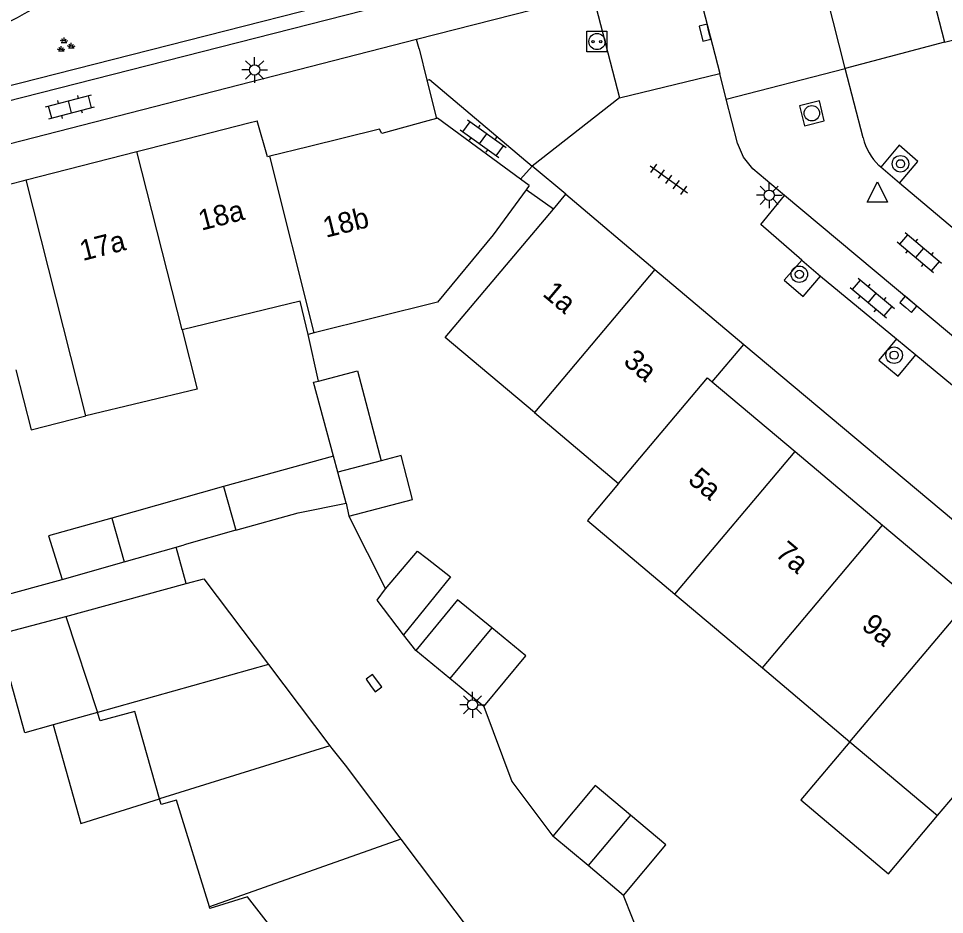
# Model space of a CAD drawing. Extents: x 132998 to 136004, y 396998 to 398512.
# Drawn here: x 134063.55 to 134108.53, y 397467.01 to 397510.5 of the extents above; entities that cross this region are included whole.
import ezdxf

# ---------------------------------------------------------------- set-up
doc = ezdxf.new("R2010")
doc.units = 0
for name, color, linetype in [('gg-afsc-erfafscheiding', 7, 'Continuous'), ('gg-anno-huisnummerreeks BGT', 7, 'Continuous'), ('gg-bbg-bijgebouw', 7, 'Continuous'), ('gg-bbg-gedigitaliseerde bebouwing', 7, 'Continuous'), ('gg-bbg-gedigitaliseerde bijgebouw', 7, 'Continuous'), ('gg-bbg-hoofdgebouw', 7, 'Continuous'), ('gg-bbg-luifel en loopbrug', 7, 'Continuous'), ('gg-bbg-tussenscheiding', 7, 'Continuous'), ('gg-knt-verharding', 7, 'Continuous'), ('gg-knt-verharding nz', 7, 'Continuous'), ('gt-grn-groengrens', 7, 'Continuous'), ('gt-grn-weggrens', 7, 'Continuous'), ('gt-symb-boom', 7, 'Continuous'), ('gt-symb-groenvak', 7, 'Continuous'), ('gt-symb-klinker verharding', 7, 'Continuous'), ('gt-symb-kolk', 7, 'Continuous'), ('gt-symb-laadpunt elektrisch vervoer', 7, 'Continuous'), ('gt-symb-lichtmast', 7, 'Continuous'), ('gt-symb-rioolschacht', 7, 'Continuous'), ('gt-symb-tegel verharding', 7, 'Continuous'), ('gt-symb-waterafsluiter', 7, 'Continuous')]:
    doc.layers.add(name, color=color, linetype=linetype)

# ---------------------------------------------------------------- blocks, each defined once
blk = doc.blocks.new('gt0-KOLK')
at = {"layer": 'gt-symb-kolk'}
blk.add_lwpolyline([(0, 0), (0.375, 0), (0.375, 0.4), (-0.375, 0.4), (-0.375, 0), (0, 0)], dxfattribs=at)
blk = doc.blocks.new('gt0-LMAST')
at = {"layer": 'gt-symb-lichtmast'}
for p, q in [((-0.005, 0.246), (-0.005, 0.621)), ((-0.182, 0.173), (-0.447, 0.438)), ((0.172, 0.173), (0.437, 0.438)), ((-0.255, -0.004), (-0.63, -0.004)), ((-0.182, -0.181), (-0.447, -0.446)), ((-0.005, -0.254), (-0.005, -0.629)), ((0.437, -0.446), (0.172, -0.181)), ((0.245, -0.004), (0.62, -0.004))]:
    blk.add_line(p, q, dxfattribs=at)
blk.add_circle((-0.005, -0.004), 0.25, dxfattribs=at)
blk = doc.blocks.new('gt0-LEV')
at = {"layer": 'gt-symb-laadpunt elektrisch vervoer'}
blk.add_lwpolyline([(-0.486, 0.501), (0.486, 0.501), (0.486, -0.499), (-0.486, -0.499)], close=True, dxfattribs=at)
for centre, radius in [((0, 0), 0.393), ((-0.186, 0), 0.0566), ((0.186, 0), 0.0566)]:
    blk.add_circle(centre, radius, dxfattribs=at)
blk = doc.blocks.new('gt0-KL1')
at = {"layer": 'gt-symb-klinker verharding'}
for p, q in [((-0.5, 0.3), (-0.5, 0.45)), ((0.5, 0.3), (0.5, 0.45)), ((-1.15, 0.3), (1.15, 0.3)), ((-1, -0.3), (-1, 0.3)), ((0, -0.3), (0, 0.3)), ((1, -0.3), (1, 0.3)), ((-1.15, -0.3), (1.15, -0.3)), ((-0.5, -0.45), (-0.5, -0.3)), ((0.5, -0.45), (0.5, -0.3))]:
    blk.add_line(p, q, dxfattribs=at)
blk = doc.blocks.new('gt0-BOOM')
at = {"layer": 'gt-symb-boom'}
for radius in [0.4, 0.2]:
    blk.add_circle((0, 0), radius, dxfattribs=at)
blk = doc.blocks.new('gt0-RS')
at = {"layer": 'gt-symb-rioolschacht'}
blk.add_lwpolyline([(-0.5, -0.5), (0.5, -0.5), (0.5, 0.5), (-0.5, 0.5)], close=True, dxfattribs=at)
blk.add_circle((0, 0), 0.375, dxfattribs=at)
blk = doc.blocks.new('gt0-WAFSL')
at = {"layer": 'gt-symb-waterafsluiter'}
for p, q in [((-0.5, -0.333), (0, 0.667)), ((0, 0.667), (0.5, -0.333)), ((0.5, -0.333), (-0.5, -0.333))]:
    blk.add_line(p, q, dxfattribs=at)
blk = doc.blocks.new('gt0-TEG1')
at = {"layer": 'gt-symb-tegel verharding'}
for p, q in [((-1.125, 0), (1.125, 0)), ((-0.9, -0.25), (-0.9, 0.25)), ((-0.45, -0.25), (-0.45, 0.25)), ((0, -0.25), (0, 0.25)), ((0.45, -0.25), (0.45, 0.25)), ((0.9, -0.25), (0.9, 0.25))]:
    blk.add_line(p, q, dxfattribs=at)
blk = doc.blocks.new('gt0-GRVAK')
at = {"layer": 'gt-symb-groenvak'}
for p, q in [((-0.11, 0.189), (-0.228, 0.24)), ((-0.182, 0.153), (0.088, 0.153)), ((-0.091, 0.211), (-0.156, 0.322)), ((-0.047, 0.214), (-0.047, 0.393)), ((-0.004, 0.211), (0.061, 0.322)), ((0.015, 0.189), (0.133, 0.24)), ((0.262, -0.052), (0.197, 0.059)), ((0.305, -0.049), (0.305, 0.13)), ((0.349, -0.052), (0.414, 0.059)), ((-0.245, -0.228), (-0.363, -0.177)), ((-0.318, -0.264), (-0.047, -0.264)), ((-0.226, -0.206), (-0.291, -0.095)), ((-0.183, -0.203), (-0.183, -0.024)), ((-0.139, -0.206), (-0.074, -0.095)), ((-0.12, -0.228), (-0.002, -0.177)), ((0.243, -0.074), (0.125, -0.023)), ((0.17, -0.11), (0.441, -0.11)), ((0.368, -0.074), (0.486, -0.023))]:
    blk.add_line(p, q, dxfattribs=at)

msp = doc.modelspace()

# ---------------------------------------------------------------- linework, layer by layer
at = {"layer": 'gg-afsc-erfafscheiding'}
for p, q in [((134089.534, 397501.251), (134088.207, 397502.19)), ((134078.124, 397492.904), (134077.626, 397495.158)), ((134079.599, 397486.343), (134081.38, 397482.81)), ((134071.694, 397483.069), (134071.212, 397484.841)), ((134060.648, 397481.893), (134065.677, 397483.274)), ((134082.85, 397479.82), (134082.26, 397480.589))]:
    msp.add_line(p, q, dxfattribs=at)
for points in [[(134086.16, 397477.1), (134087.51, 397473.47), (134089.51, 397470.81)], [(134096.441, 397461.999), (134094.25, 397464.63), (134092.94, 397467.93)]]:
    msp.add_lwpolyline(points, dxfattribs=at)
at = {"layer": 'gg-bbg-bijgebouw'}
for p, q in [((134078.853, 397489.26), (134077.888, 397492.842)), ((134079.467, 397486.98), (134079.599, 397486.343)), ((134074.103, 397485.665), (134077.135, 397486.505)), ((134068.682, 397484.125), (134071.212, 397484.841)), ((134071.212, 397484.841), (134071.594, 397484.949)), ((134065.677, 397483.274), (134068.682, 397484.125)), ((134071.694, 397483.069), (134072.548, 397483.302)), ((134072.548, 397483.302), (134075.697, 397479.138)), ((134065.854, 397481.478), (134071.694, 397483.069)), ((134084.499, 397478.466), (134082.85, 397479.82)), ((134075.697, 397479.138), (134078.679, 397475.193)), ((134086.16, 397477.1), (134084.499, 397478.466)), ((134078.679, 397475.193), (134078.78, 397475.06)), ((134078.78, 397475.06), (134079.42, 397474.25)), ((134079.42, 397474.25), (134082.119, 397470.664)), ((134082.119, 397470.664), (134085.63, 397466)), ((134091.217, 397469.377), (134089.51, 397470.81)), ((134092.94, 397467.93), (134091.217, 397469.377))]:
    msp.add_line(p, q, dxfattribs=at)
for points in [[(134086.54, 397480.925), (134084.88, 397482.29), (134082.85, 397479.82)], [(134086.16, 397477.1), (134088.2, 397479.56), (134086.54, 397480.925)], [(134093.28, 397471.825), (134091.56, 397473.26), (134089.51, 397470.81)], [(134092.94, 397467.93), (134095, 397470.39), (134093.28, 397471.825)]]:
    msp.add_lwpolyline(points, dxfattribs=at)
at = {"layer": 'gg-bbg-gedigitaliseerde bebouwing'}
for p, q in [((134077.909, 397495.251), (134077.626, 397495.158)), ((134088.611, 397491.377), (134092.697, 397487.934)), ((134095.434, 397482.557), (134099.685, 397478.975)), ((134099.685, 397478.975), (134103.936, 397475.392)), ((134103.936, 397475.392), (134108.187, 397471.809)), ((134108.187, 397471.809), (134109.781, 397473.701))]:
    msp.add_line(p, q, dxfattribs=at)
for points in [[(134088.207, 397502.19), (134086.608, 397500), (134083.898, 397496.735), (134077.909, 397495.251)], [(134088.611, 397491.377), (134084.284, 397495.023), (134089.534, 397501.251)], [(134077.626, 397495.158), (134077.238, 397496.78), (134071.495, 397495.396)], [(134071.495, 397495.396), (134072.226, 397492.511), (134066.824, 397491.209)], [(134063.431, 397493.453), (134064.17, 397490.537), (134066.824, 397491.209)], [(134092.697, 397487.934), (134091.184, 397486.139), (134095.434, 397482.557)]]:
    msp.add_lwpolyline(points, dxfattribs=at)
at = {"layer": 'gg-bbg-gedigitaliseerde bijgebouw'}
for p, q in [((134077.888, 397492.842), (134078.124, 397492.904)), ((134078.853, 397489.26), (134073.517, 397487.782)), ((134073.517, 397487.782), (134068.079, 397486.247)), ((134077.135, 397486.505), (134079.467, 397486.98)), ((134068.079, 397486.247), (134065.012, 397485.397)), ((134074.103, 397485.665), (134071.594, 397484.949)), ((134065.012, 397485.397), (134065.677, 397483.274)), ((134065.854, 397481.478), (134067.386, 397476.809))]:
    msp.add_line(p, q, dxfattribs=at)
for points in [[(134078.124, 397492.904), (134080.015, 397493.404), (134081.171, 397489.032)], [(134079.599, 397486.343), (134082.694, 397487.158), (134082.134, 397489.285), (134081.171, 397489.032)], [(134070.407, 397472.62), (134069.208, 397476.868), (134067.516, 397476.413), (134067.386, 397476.809)], [(134072.827, 397467.373), (134071.222, 397472.55), (134070.487, 397472.338), (134070.407, 397472.62)], [(134079.113, 397462.174), (134074.675, 397467.856), (134072.853, 397467.291), (134072.827, 397467.373)]]:
    msp.add_lwpolyline(points, dxfattribs=at)
at = {"layer": 'gg-bbg-hoofdgebouw'}
for p, q in [((134069.878, 397504.193), (134074.737, 397505.435)), ((134074.737, 397505.435), (134075.15, 397505.54)), ((134083.851, 397505.647), (134083.441, 397505.534)), ((134063.919, 397502.671), (134069.303, 397504.046)), ((134069.303, 397504.046), (134069.878, 397504.193)), ((134077.623, 397504.281), (134075.761, 397503.82)), ((134058.704, 397501.339), (134063.806, 397502.642)), ((134063.806, 397502.642), (134063.919, 397502.671)), ((134088.36, 397502.4), (134087.934, 397502.711)), ((134088.36, 397502.4), (134088.207, 397502.19)), ((134089.534, 397501.251), (134090.14, 397501.97)), ((134090.14, 397501.97), (134094.465, 397498.325)), ((134094.465, 397498.325), (134098.79, 397494.68)), ((134097.25, 397492.87), (134098.79, 397494.68)), ((134097.25, 397492.87), (134101.272, 397489.484)), ((134101.272, 397489.484), (134105.526, 397485.905)), ((134105.526, 397485.905), (134109.779, 397482.325))]:
    msp.add_line(p, q, dxfattribs=at)
for points in [[(134075.761, 397503.82), (134075.64, 397503.79), (134075.15, 397505.54)], [(134083.441, 397505.534), (134081.2, 397504.92), (134081.09, 397505.14), (134077.623, 397504.281)], [(134087.934, 397502.711), (134083.9, 397505.66), (134083.851, 397505.647)]]:
    msp.add_lwpolyline(points, dxfattribs=at)
at = {"layer": 'gg-bbg-luifel en loopbrug'}
for p, q in [((134083.397, 397484.282), (134084.541, 397483.392)), ((134084.541, 397483.392), (134082.26, 397480.589)), ((134062.526, 397480.597), (134065.854, 397481.478)), ((134067.386, 397476.809), (134065.235, 397476.206))]:
    msp.add_line(p, q, dxfattribs=at)
for points in [[(134081.38, 397482.81), (134082.935, 397484.641), (134083.397, 397484.282)], [(134082.26, 397480.589), (134080.97, 397482.27), (134081.38, 397482.81)], [(134065.235, 397476.206), (134063.864, 397475.822), (134062.526, 397480.597)], [(134065.235, 397476.206), (134066.574, 397471.428), (134070.407, 397472.62)], [(134103.936, 397475.392), (134101.556, 397472.568), (134105.807, 397468.984), (134108.187, 397471.809)]]:
    msp.add_lwpolyline(points, dxfattribs=at)
at = {"layer": 'gg-bbg-tussenscheiding'}
for p, q in [((134071.495, 397495.396), (134069.303, 397504.046)), ((134077.909, 397495.251), (134075.761, 397503.82)), ((134094.465, 397498.325), (134088.611, 397491.377)), ((134079.064, 397488.475), (134078.853, 397489.26)), ((134095.434, 397482.557), (134101.272, 397489.484)), ((134081.171, 397489.032), (134079.064, 397488.475)), ((134079.467, 397486.98), (134079.064, 397488.475)), ((134073.517, 397487.782), (134074.103, 397485.665)), ((134068.079, 397486.247), (134068.682, 397484.125)), ((134099.685, 397478.975), (134105.526, 397485.905)), ((134103.936, 397475.392), (134109.779, 397482.325)), ((134086.54, 397480.925), (134084.499, 397478.466)), ((134075.697, 397479.138), (134067.386, 397476.809)), ((134078.679, 397475.193), (134070.407, 397472.62)), ((134093.28, 397471.825), (134091.217, 397469.377)), ((134082.119, 397470.664), (134072.827, 397467.373))]:
    msp.add_line(p, q, dxfattribs=at)
for points in [[(134066.824, 397491.209), (134066.093, 397494.094), (134063.919, 397502.671)], [(134092.697, 397487.934), (134097.02, 397493.064), (134097.25, 397492.87)]]:
    msp.add_lwpolyline(points, dxfattribs=at)
at = {"layer": 'gg-knt-verharding'}
for p, q in [((134091.452, 397511.676), (134092.747, 397506.653)), ((134090.4, 397511.402), (134082.892, 397509.479)), ((134082.892, 397509.479), (134074.257, 397507.267)), ((134083.007, 397509.029), (134082.892, 397509.479)), ((134108.528, 397509.362), (134103.71, 397508.079)), ((134083.007, 397509.029), (134083.387, 397507.508)), ((134104.576, 397504.706), (134103.71, 397508.079)), ((134083.387, 397507.508), (134083.851, 397505.647)), ((134092.747, 397506.653), (134097.613, 397507.832)), ((134097.93, 397506.597), (134097.613, 397507.832)), ((134074.257, 397507.267), (134053.369, 397501.916)), ((134088.5, 397503.33), (134087.934, 397502.711)), ((134105.432, 397503.294), (134105.346, 397503.367)), ((134106.35, 397502.517), (134105.432, 397503.294)), ((134109.324, 397500), (134106.35, 397502.517)), ((134101.597, 397498.781), (134102.511, 397497.996)), ((134102.511, 397497.996), (134106.194, 397494.953)), ((134106.194, 397494.953), (134107.134, 397494.177)), ((134098.79, 397494.68), (134114.92, 397481.16))]:
    msp.add_line(p, q, dxfattribs=at)
for points in [[(134101.589, 397516.457), (134106.391, 397517.635), (134108.528, 397509.362)], [(134037.784, 397503.168), (134038.499, 397500.267), (134089.01, 397513.134), (134088.341, 397515.596)], [(134083.387, 397507.508), (134083.52, 397507.54), (134088.5, 397503.33)], [(134100.765, 397501.907), (134099.22, 397503.2), (134098.76, 397503.77), (134098.48, 397504.45), (134097.93, 397506.597)], [(134106.35, 397502.517), (134107.239, 397503.567), (134106.328, 397504.349), (134105.432, 397503.294)], [(134101.597, 397498.781), (134099.605, 397500.508), (134100.765, 397501.907)], [(134101.597, 397498.781), (134100.748, 397497.802), (134101.658, 397497.012), (134102.511, 397497.996)], [(134106.194, 397494.953), (134105.343, 397493.923), (134106.279, 397493.142), (134107.134, 397494.177)], [(134107.134, 397494.177), (134109.382, 397492.319), (134110.608, 397493.674)]]:
    msp.add_lwpolyline(points, dxfattribs=at)
for centre, radius, start, end in [((134001.401, 397626.463), 131.49, 295.20464, 300.8055), ((134107.406, 397505.443), 2.924, 194.5882, 225.2144)]:
    msp.add_arc(centre, radius, start, end, dxfattribs=at)
at = {"layer": 'gg-knt-verharding nz'}
for p, q in [((134093.728, 397522.976), (134097.613, 397507.832)), ((134103.71, 397508.079), (134101.589, 397516.457)), ((134110.608, 397493.674), (134100.765, 397501.907))]:
    msp.add_line(p, q, dxfattribs=at)
at = {"layer": 'gt-grn-groengrens'}
msp.add_lwpolyline([(134038.475, 397503.291), (134039.01, 397501.119), (134088.148, 397513.637), (134087.635, 397515.525)], dxfattribs=at)
at = {"layer": 'gt-grn-weggrens'}
for p, q in [((134108.528, 397509.362), (134112.383, 397510.34)), ((134097.93, 397506.597), (134103.71, 397508.079)), ((134092.747, 397506.653), (134088.5, 397503.33)), ((134090.14, 397501.97), (134088.5, 397503.33))]:
    msp.add_line(p, q, dxfattribs=at)

# ---------------------------------------------------------------- block references
at = {"layer": 'gt-symb-boom'}
for p in [(134106.392, 397503.452), (134101.477, 397498.089), (134106.083, 397494.16)]:
    msp.add_blockref('gt0-BOOM', p, dxfattribs=at)
at = {"layer": 'gt-symb-groenvak'}
msp.add_blockref('gt0-GRVAK', (134065.813, 397509.194), dxfattribs=at)
at = {"layer": 'gt-symb-klinker verharding'}
for p, rotation in [((134066.06, 397506.213), 14.53650921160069), ((134086.122, 397504.669), -35.59763149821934), ((134107.308, 397499.127), 139.74681473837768), ((134105.022, 397496.936), -39.9302544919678)]:
    msp.add_blockref('gt0-KL1', p, dxfattribs=dict(at, rotation=rotation))
at = {"layer": 'gt-symb-kolk'}
for p, rotation in [((134097.09, 397509.865), 104.35578499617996), ((134106.646, 397496.471), -39.9302544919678), ((134080.657, 397478.122), -53.3705989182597)]:
    msp.add_blockref('gt0-KOLK', p, dxfattribs=dict(at, rotation=rotation))
at = {"layer": 'gt-symb-laadpunt elektrisch vervoer'}
msp.add_blockref('gt0-LEV', (134091.65, 397509.386), dxfattribs=at)
at = {"layer": 'gt-symb-lichtmast'}
for p in [(134075.028, 397508.012), (134100.022, 397501.927), (134085.612, 397477.189)]:
    msp.add_blockref('gt0-LMAST', p, dxfattribs=at)
at = {"layer": 'gt-symb-rioolschacht', "rotation": 104.00844348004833}
msp.add_blockref('gt0-RS', (134102.087, 397505.906), dxfattribs=at)
at = {"layer": 'gt-symb-tegel verharding', "rotation": -36.010525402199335}
msp.add_blockref('gt0-TEG1', (134095.142, 397502.696), dxfattribs=at)
at = {"layer": 'gt-symb-waterafsluiter'}
msp.add_blockref('gt0-WAFSL', (134105.269, 397501.917), dxfattribs=at)

# ---------------------------------------------------------------- texts
at = {"layer": 'gg-anno-huisnummerreeks BGT'}
for s, rotation, p in [('18a', 14.4, (134072.436, 397500.201)), ('18b', 13.9, (134078.482, 397499.858)), ('17a', 14.3, (134066.67, 397498.729)), ('1a', 319.9, (134088.959, 397497.08)), ('3a', 319.9, (134092.882, 397493.773)), ('5a', 319.9, (134096.015, 397488.027)), ('7a', 319.9, (134100.257, 397484.457)), ('9a', 319.9, (134104.444, 397480.934))]:
    msp.add_text(s, height=1, rotation=rotation, dxfattribs=at).set_placement(p)

doc.saveas('drawing.dxf')
